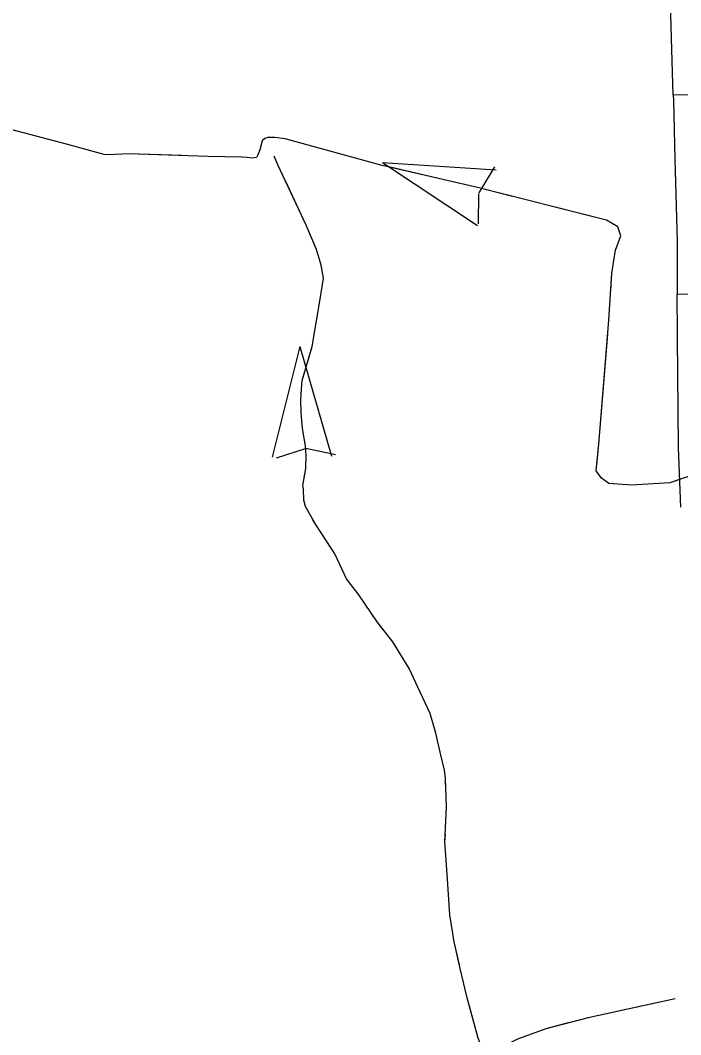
# Model space of a CAD drawing. Extents: x 1084508 to 1142749, y 1057638 to 1093403.
# Drawn here: x 1139900 to 1140524, y 1061467 to 1062426 of the extents above; entities that cross this region are included whole.
import ezdxf

# ---------------------------------------------------------------- set-up
doc = ezdxf.new("R2010")
doc.units = 0
doc.layers.add('Level 31', color=7, linetype='Continuous')
doc.layers.add('Level 43', color=7, linetype='Continuous')

msp = doc.modelspace()

# ---------------------------------------------------------------- linework, layer by layer
at = {"layer": 'Level 31'}
for p, q in [((1140564.16, 1062355.39), (1140517.06, 1062355.26)), ((1140520.87, 1062166.97), (1140567.94, 1062168.57))]:
    msp.add_line(p, q, dxfattribs=at)
for points in [[(1140517.06, 1062355.26), (1140514.27, 1062452.67), (1140514.09, 1062460.32)], [(1140517.06, 1062355.26), (1140517.2, 1062350.27), (1140518.65, 1062294.6)], [(1140518.65, 1062294.6), (1140520.67, 1062217.11), (1140520.87, 1062166.97)], [(1140521.02, 1062129.42), (1140520.87, 1062166.97)], [(1140524.17, 1061965.91), (1140522, 1062022.32), (1140521.03, 1062126.36), (1140521.02, 1062129.42)]]:
    msp.add_lwpolyline(points, dxfattribs=at)
at = {"layer": 'Level 43'}
for p, q in [((1140242.37, 1062291.52), (1140332.06, 1062231.86)), ((1140242.37, 1062291.52), (1140349.88, 1062284.7)), ((1140348.21, 1062287.35), (1140333.53, 1062262.71)), ((1140333.05, 1062233.69), (1140333.44, 1062262.34)), ((1140164.36, 1062117.68), (1140138.37, 1062013.13)), ((1140164.36, 1062117.68), (1140194.13, 1062014.15)), ((1140142.42, 1062012.5), (1140169.68, 1062021.36)), ((1140198.11, 1062015.43), (1140170.05, 1062021.38))]:
    msp.add_line(p, q, dxfattribs=at)
for points in [[(1140580.26, 1062011.49), (1140514.04, 1061988.94), (1140477.41, 1061986.82), (1140456.27, 1061988.23), (1140449.23, 1061993.17), (1140444.3, 1062000.21), (1140447.12, 1062029.11), (1140456.27, 1062142.58), (1140459.09, 1062186.98), (1140462.62, 1062208.83), (1140467.55, 1062222.22), (1140464.73, 1062230.68), (1140454.16, 1062237.02), (1140332.11, 1062267.82), (1140242.17, 1062288.74), (1140150.53, 1062313.79), (1140140.8, 1062315.25), (1140136.67, 1062315.25), (1140134.24, 1062315.25), (1140131.32, 1062314.03), (1140128.65, 1062312.09), (1140126.46, 1062303.33), (1140124.76, 1062298.71), (1140123.3, 1062296.28), (1140121.36, 1062295.79), (1140119.66, 1062295.55), (1140117.23, 1062296.04), (1140114.55, 1062296.28), (1140109.69, 1062296.52), (1140077.85, 1062297.25), (1140002.49, 1062299.68), (1139983.53, 1062298.71), (1139979.4, 1062298.95), (1139943.91, 1062308.68), (1139810.94, 1062343.7)], [(1140053.13, 1062298.05), (1140002.49, 1062299.68), (1139983.53, 1062298.71), (1139979.4, 1062298.95), (1139943.91, 1062308.68), (1139930.66, 1062312.17)], [(1140204.31, 1062299.09), (1140150.53, 1062313.79), (1140140.8, 1062315.25), (1140136.67, 1062315.25), (1140134.24, 1062315.25), (1140131.32, 1062314.03), (1140128.65, 1062312.09), (1140126.46, 1062303.33), (1140124.76, 1062298.71), (1140123.3, 1062296.28), (1140121.36, 1062295.79), (1140119.66, 1062295.55), (1140117.23, 1062296.04), (1140114.55, 1062296.28), (1140109.69, 1062296.52), (1140094.55, 1062296.87)], [(1140332.85, 1061464.21), (1140322.54, 1061502.31), (1140315.82, 1061530.11), (1140310, 1061555.21), (1140305.96, 1061580.76), (1140303.5, 1061619.32), (1140301.48, 1061649.8), (1140303.05, 1061682.75), (1140301.93, 1061709.65), (1140301.04, 1061717.49), (1140296.78, 1061734.53), (1140292.97, 1061752.24), (1140287.37, 1061770.84), (1140277.96, 1061791.24), (1140267.65, 1061813.43), (1140252.2, 1061838.53), (1140237.41, 1061857.58), (1140219.94, 1061882.91), (1140208.29, 1061898.15), (1140197.53, 1061921.91), (1140185.88, 1061939.62), (1140179.16, 1061949.71), (1140169.75, 1061966.52), (1140168.19, 1061972.35), (1140167.74, 1061983.11), (1140167.29, 1061986.24), (1140169.98, 1062002.38), (1140170.2, 1062015.16), (1140169.75, 1062023.68), (1140166.84, 1062040.26), (1140165.5, 1062055.06), (1140165.27, 1062067.38), (1140165.94, 1062077.25), (1140166.62, 1062085.54), (1140176.03, 1062117.82), (1140183.64, 1062162.42), (1140186.56, 1062182.15), (1140184.53, 1062194.38), (1140180.07, 1062209.37), (1140170.19, 1062232.33), (1140143.73, 1062289.42), (1140140.22, 1062297.52)], [(1140304.83, 1062274.17), (1140244.29, 1062288.25)], [(1140176.58, 1062217.48), (1140170.19, 1062232.33), (1140150.85, 1062274.05)], [(1140365.21, 1062259.47), (1140332.11, 1062267.82), (1140304.83, 1062274.17)], [(1140458.06, 1062170.67), (1140459.09, 1062186.98), (1140462.62, 1062208.83), (1140467.55, 1062222.22), (1140464.73, 1062230.68), (1140454.16, 1062237.02), (1140405.38, 1062249.33)], [(1140182.74, 1062157.16), (1140183.64, 1062162.42), (1140186.56, 1062182.15), (1140184.53, 1062194.38), (1140180.07, 1062209.37), (1140176.58, 1062217.48)], [(1140444.81, 1062005.48), (1140447.12, 1062029.11), (1140455.21, 1062129.34)], [(1140168.55, 1061993.84), (1140169.98, 1062002.38), (1140170.2, 1062015.16), (1140169.75, 1062023.68), (1140166.84, 1062040.26), (1140165.5, 1062055.06), (1140165.27, 1062067.38), (1140165.94, 1062077.25), (1140166.62, 1062085.54), (1140175.6, 1062116.35)], [(1140523.16, 1061992.04), (1140514.04, 1061988.94), (1140477.41, 1061986.82), (1140475.18, 1061986.97)], [(1140243.2, 1061850.13), (1140237.41, 1061857.58), (1140219.94, 1061882.91), (1140208.29, 1061898.15), (1140197.53, 1061921.91), (1140185.88, 1061939.62), (1140179.16, 1061949.71), (1140176.47, 1061954.51)], [(1140302.42, 1061698.01), (1140301.93, 1061709.65), (1140301.04, 1061717.49), (1140296.78, 1061734.53), (1140292.97, 1061752.24), (1140287.37, 1061770.84), (1140277.96, 1061791.24), (1140267.65, 1061813.43), (1140266.23, 1061815.75)], [(1140315.06, 1061533.37), (1140310, 1061555.21), (1140305.96, 1061580.76), (1140303.5, 1061619.32), (1140301.48, 1061649.8), (1140301.81, 1061656.62)], [(1140518.99, 1061501.3), (1140436.78, 1061483.48), (1140396.68, 1061473.16), (1140370.05, 1061463.17)], [(1140518.99, 1061501.3), (1140458.25, 1061488.14)], [(1140417.93, 1061478.63), (1140396.68, 1061473.16), (1140370.05, 1061463.17), (1140355.41, 1061456.01), (1140346.42, 1061454.68), (1140341.93, 1061454.85), (1140337.44, 1061456.18), (1140334.44, 1061460.01), (1140332.85, 1061464.21), (1140325.02, 1061493.16)]]:
    msp.add_lwpolyline(points, dxfattribs=at)

doc.saveas('drawing.dxf')
